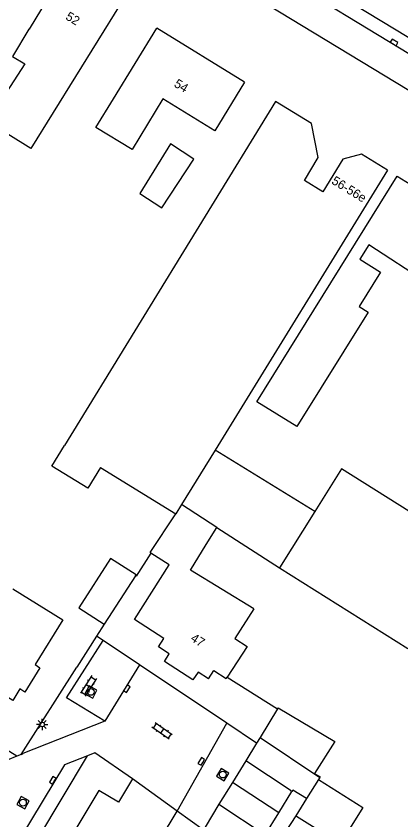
# Model space of a CAD drawing. Extents: x 136000 to 141014, y 402000 to 403500.
# Drawn here: x 138231.9 to 138274.5, y 402311.2 to 402400 of the extents above; entities that cross this region are included whole.
import ezdxf

# ---------------------------------------------------------------- set-up
doc = ezdxf.new("R2010")
doc.units = 0
for name, color, linetype in [('gg-afsc-erfafscheiding', 7, 'Continuous'), ('gg-afsc-muur', 7, 'Continuous'), ('gg-anno-huisnummerreeks BGT', 7, 'Continuous'), ('gg-bbg-bijgebouw', 7, 'Continuous'), ('gg-bbg-gedigitaliseerde bebouwing', 7, 'Continuous'), ('gg-bbg-gedigitaliseerde bijgebouw', 7, 'Continuous'), ('gg-bbg-hoofdgebouw', 7, 'Continuous'), ('gg-bbg-tussenscheiding', 7, 'Continuous'), ('gg-knt-verharding', 7, 'Continuous'), ('gg-knt-verharding nz', 7, 'Continuous'), ('gt-grn-weggrens', 7, 'Continuous'), ('gt-symb-klinker verharding', 7, 'Continuous'), ('gt-symb-kolk', 7, 'Continuous'), ('gt-symb-lichtmast', 7, 'Continuous'), ('gt-symb-rioolschacht', 7, 'Continuous')]:
    doc.layers.add(name, color=color, linetype=linetype)

# ---------------------------------------------------------------- blocks, each defined once
blk = doc.blocks.new('gt0-KL1')
at = {"layer": 'gt-symb-klinker verharding'}
for p, q in [((-1.15, 0.3), (1.15, 0.3)), ((-1, -0.3), (-1, 0.3)), ((-0.5, 0.3), (-0.5, 0.45)), ((0, -0.3), (0, 0.3)), ((0.5, 0.3), (0.5, 0.45)), ((1, -0.3), (1, 0.3)), ((-1.15, -0.3), (1.15, -0.3)), ((-0.5, -0.45), (-0.5, -0.3)), ((0.5, -0.45), (0.5, -0.3))]:
    blk.add_line(p, q, dxfattribs=at)
blk = doc.blocks.new('gt0-KOLK')
at = {"layer": 'gt-symb-kolk'}
blk.add_lwpolyline([(0, 0), (0.375, 0), (0.375, 0.4), (-0.375, 0.4), (-0.375, 0), (0, 0)], dxfattribs=at)
blk = doc.blocks.new('gt0-RS')
at = {"layer": 'gt-symb-rioolschacht'}
blk.add_lwpolyline([(-0.5, -0.5), (0.5, -0.5), (0.5, 0.5), (-0.5, 0.5)], close=True, dxfattribs=at)
blk.add_circle((0, 0), 0.375, dxfattribs=at)
blk = doc.blocks.new('gt0-LMAST')
at = {"layer": 'gt-symb-lichtmast'}
for p, q in [((-0.182, 0.173), (-0.447, 0.438)), ((-0.005, 0.246), (-0.005, 0.621)), ((0.172, 0.173), (0.437, 0.438)), ((-0.255, -0.004), (-0.63, -0.004)), ((-0.182, -0.181), (-0.447, -0.446)), ((-0.005, -0.254), (-0.005, -0.629)), ((0.437, -0.446), (0.172, -0.181)), ((0.245, -0.004), (0.62, -0.004))]:
    blk.add_line(p, q, dxfattribs=at)
blk.add_circle((-0.005, -0.004), 0.25, dxfattribs=at)

msp = doc.modelspace()

# ---------------------------------------------------------------- linework, layer by layer
at = {"layer": 'gg-afsc-erfafscheiding'}
for p, q in [((138255.282, 402326.926), (138260.866, 402323.425)), ((138262.88, 402311.604), (138254.824, 402299.316))]:
    msp.add_line(p, q, dxfattribs=at)
msp.add_lwpolyline([(138252.847, 402310.373), (138252.646, 402310.046), (138249.76, 402312.135)], dxfattribs=at)
at = {"layer": 'gg-afsc-muur'}
for p, q in [((138241.707, 402332.793), (138240.852, 402331.461)), ((138240.852, 402331.461), (138238.662, 402328.046))]:
    msp.add_line(p, q, dxfattribs=at)
msp.add_lwpolyline([(138246.869, 402340.665), (138245.235, 402338.099), (138245.15, 402338.155)], dxfattribs=at)
at = {"layer": 'gg-bbg-bijgebouw'}
for p, q in [((138248.073, 402378.816), (138251.606, 402384.205)), ((138245.15, 402338.155), (138241.707, 402332.793)), ((138260.866, 402323.425), (138258.937, 402320.284)), ((138260.937, 402323.54), (138260.866, 402323.425)), ((138258.937, 402320.284), (138258.55, 402319.655)), ((138258.55, 402319.655), (138257.345, 402317.693)), ((138257.345, 402317.693), (138255.873, 402315.298)), ((138255.873, 402315.298), (138254.392, 402312.887)), ((138254.392, 402312.887), (138252.847, 402310.373))]:
    msp.add_line(p, q, dxfattribs=at)
msp.add_lwpolyline([(138245.15, 402338.155), (138245.216, 402338.257), (138242.401, 402340.07), (138238.872, 402334.592), (138241.707, 402332.793)], dxfattribs=at)
at = {"layer": 'gg-bbg-gedigitaliseerde bebouwing'}
for p, q in [((138242.706, 402390.886), (138247.511, 402398.7)), ((138260.631, 402390.6), (138237.296, 402352.57)), ((138273.031, 402382.99), (138253.956, 402352.046)), ((138241.277, 402350.126), (138249.615, 402345.009)), ((138246.785, 402340.719), (138249.615, 402345.009)), ((138261.086, 402339.029), (138275.278, 402330.099)), ((138245.596, 402305.248), (138249.76, 402312.135))]:
    msp.add_line(p, q, dxfattribs=at)
for points in [[(138243.451, 402401.3), (138233.58, 402385.402), (138228.734, 402388.365)], [(138257.221, 402392.73), (138253.92, 402387.362), (138248.167, 402390.899)], [(138248.167, 402390.899), (138244.786, 402385.291), (138240.787, 402387.702), (138242.706, 402390.886)], [(138277.41, 402370.531), (138270.977, 402374.744), (138269.981, 402373.143), (138272.255, 402371.728), (138269.888, 402367.925), (138270.896, 402367.298), (138263.017, 402354.638), (138258.581, 402357.4)], [(138241.277, 402350.126), (138239.9, 402347.841), (138235.899, 402350.253), (138237.296, 402352.57)], [(138275.409, 402345.277), (138267.94, 402349.972), (138264.988, 402345.276)], [(138258.244, 402334.498), (138251.236, 402338.784), (138252.965, 402341.61), (138254.153, 402343.501)]]:
    msp.add_lwpolyline(points, dxfattribs=at)
at = {"layer": 'gg-bbg-gedigitaliseerde bijgebouw'}
for p, q in [((138264.988, 402345.276), (138253.956, 402352.046)), ((138254.153, 402343.501), (138261.086, 402339.029)), ((138260.937, 402323.54), (138267.197, 402319.818)), ((138265.542, 402315.855), (138265.388, 402315.61)), ((138261.012, 402311.948), (138262.446, 402314.282)), ((138264.073, 402313.509), (138262.88, 402311.604)), ((138259.515, 402309.511), (138261.012, 402311.948))]:
    msp.add_line(p, q, dxfattribs=at)
for points in [[(138251.606, 402384.205), (138249.03, 402385.894), (138245.624, 402380.421), (138248.073, 402378.816)], [(138267.197, 402319.818), (138264.949, 402316.306), (138265.581, 402315.918), (138265.542, 402315.855)], [(138265.388, 402315.61), (138270.301, 402312.535), (138267.793, 402308.528), (138262.97, 402311.547), (138262.88, 402311.604)], [(138264.073, 402313.509), (138262.547, 402314.446), (138262.446, 402314.282)]]:
    msp.add_lwpolyline(points, dxfattribs=at)
at = {"layer": 'gg-bbg-hoofdgebouw'}
for p, q in [((138257.221, 402392.73), (138247.511, 402398.7)), ((138264.627, 402388.148), (138260.631, 402390.6)), ((138273.031, 402382.99), (138270.159, 402384.753)), ((138246.869, 402340.665), (138246.785, 402340.719)), ((138244.808, 402315.707), (138243.277, 402313.129)), ((138244.813, 402315.716), (138244.808, 402315.707)), ((138249.76, 402312.135), (138244.813, 402315.716))]:
    msp.add_line(p, q, dxfattribs=at)
for points in [[(138270.159, 402384.753), (138268.102, 402384.231), (138265.885, 402380.618), (138263.839, 402381.873), (138265.382, 402384.387), (138264.627, 402388.148)], [(138258.581, 402357.4), (138274.101, 402382.34), (138281.781, 402377.61)], [(138253.243, 402326.741), (138252.074, 402327.511), (138251.513, 402326.642), (138248.355, 402328.659), (138248.888, 402329.52), (138247.711, 402330.28), (138248.29, 402331.201), (138245.032, 402333.312), (138248.897, 402339.36), (138246.869, 402340.665)], [(138231.584, 402336.704), (138237.107, 402333.29), (138234.04, 402328.333), (138234.591, 402327.989), (138232.907, 402325.29), (138232.366, 402325.641), (138231.57, 402324.359), (138226.152, 402327.718), (138225.36, 402326.416), (138225.229, 402326.498)], [(138258.244, 402334.498), (138256.135, 402331.226), (138257.5, 402330.346), (138255.282, 402326.926)], [(138253.243, 402326.741), (138253.837, 402327.662), (138255.192, 402326.788), (138255.282, 402326.926)], [(138243.277, 402313.129), (138241.106, 402314.422), (138238.328, 402309.814)]]:
    msp.add_lwpolyline(points, dxfattribs=at)
at = {"layer": 'gg-bbg-tussenscheiding'}
for p, q in [((138253.956, 402352.046), (138250.241, 402346.024)), ((138250.241, 402346.024), (138249.615, 402345.009)), ((138254.153, 402343.501), (138250.241, 402346.024)), ((138264.988, 402345.276), (138261.086, 402339.029)), ((138258.937, 402320.284), (138265.542, 402315.855)), ((138261.012, 402311.948), (138255.873, 402315.298)), ((138265.388, 402315.61), (138264.073, 402313.509)), ((138254.392, 402312.887), (138259.515, 402309.511))]:
    msp.add_line(p, q, dxfattribs=at)
for points in [[(138237.268, 402405.01), (138233.405, 402398.57), (138233.353, 402398.601), (138231.537, 402395.574), (138232.917, 402394.745), (138228.734, 402388.365)], [(138262.446, 402314.282), (138262.352, 402314.344), (138262.378, 402314.387), (138257.345, 402317.693)]]:
    msp.add_lwpolyline(points, dxfattribs=at)
at = {"layer": 'gg-knt-verharding'}
for p, q in [((138222.672, 402428.001), (138305.681, 402377.426)), ((138227.33, 402421.027), (138286.419, 402385.12)), ((138241.568, 402330.983), (138240.852, 402331.461)), ((138245.605, 402328.29), (138241.568, 402330.983)), ((138232.52, 402318.401), (138238.662, 402328.046)), ((138255.246, 402321.859), (138245.605, 402328.29)), ((138258.55, 402319.655), (138255.246, 402321.859)), ((138220.507, 402286.145), (138239.858, 402318.245)), ((138232.029, 402318.193), (138229.791, 402317.294)), ((138232.52, 402318.401), (138232.029, 402318.193)), ((138232.52, 402318.401), (138232.684, 402318.484))]:
    msp.add_line(p, q, dxfattribs=at)
for points in [[(138232.029, 402318.193), (138226.129, 402321.825), (138226.039, 402321.704)], [(138239.858, 402318.245), (138237.293, 402317.241), (138219.135, 402287.218)], [(138244.808, 402315.707), (138240.642, 402318.571), (138239.858, 402318.245)]]:
    msp.add_lwpolyline(points, dxfattribs=at)
at = {"layer": 'gg-knt-verharding nz'}
for p, q in [((138306.454, 402378.685), (138223.435, 402429.268)), ((138245.605, 402328.29), (138242.357, 402323.02)), ((138242.357, 402323.02), (138241.759, 402322.076)), ((138241.759, 402322.076), (138232.684, 402318.484))]:
    msp.add_line(p, q, dxfattribs=at)
at = {"layer": 'gt-grn-weggrens'}
msp.add_line((138249.76, 402312.135), (138255.246, 402321.859), dxfattribs=at)
msp.add_lwpolyline([(138241.759, 402322.076), (138237.515, 402324.642), (138241.568, 402330.983)], dxfattribs=at)

# ---------------------------------------------------------------- block references
at = {"layer": 'gt-symb-klinker verharding'}
for p, rotation in [((138239.955, 402325.976), -122.41844995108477), ((138248.097, 402320.989), 145.38819363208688)]:
    msp.add_blockref('gt0-KL1', p, dxfattribs=dict(at, rotation=rotation))
at = {"layer": 'gt-symb-kolk'}
for p, rotation in [((138273.662, 402396.953), -31.33720572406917), ((138244.034, 402325.774), -122.00538320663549), ((138252.603, 402317.521), 58.20108717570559), ((138236.175, 402315.424), 58.407508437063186)]:
    msp.add_blockref('gt0-KOLK', p, dxfattribs=dict(at, rotation=rotation))
at = {"layer": 'gt-symb-lichtmast'}
msp.add_blockref('gt0-LMAST', (138234.846, 402321.716), dxfattribs=at)
at = {"layer": 'gt-symb-rioolschacht'}
for p, rotation in [((138240.219, 402325.309), -28.281361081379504), ((138254.809, 402316.172), -121.41597875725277), ((138232.706, 402313.068), 61.43528180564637)]:
    msp.add_blockref('gt0-RS', p, dxfattribs=dict(at, rotation=rotation))

# ---------------------------------------------------------------- texts
at = {"layer": 'gg-anno-huisnummerreeks BGT'}
for s, rotation, p in [('52', 329, (138237.334, 402399.722)), ('54', 328.4, (138249.331, 402392.298)), ('56-56e', 328.5, (138266.755, 402381.56)), ('47', 327.5, (138251.163, 402331.018))]:
    msp.add_text(s, height=1, rotation=rotation, dxfattribs=at).set_placement(p)

doc.saveas('drawing.dxf')
